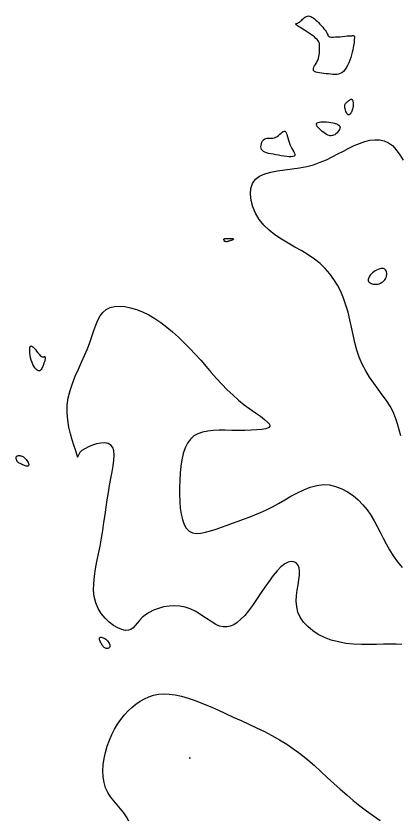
# Model space of a CAD drawing. Extents: x 3040093 to 3056816, y 408076 to 509144.
# Drawn here: x 3047434.1 to 3047484.7, y 436500.8 to 436606.6 of the extents above; entities that cross this region are included whole.
import ezdxf

# ---------------------------------------------------------------- set-up
doc = ezdxf.new("R2010")
doc.units = 0
doc.layers.add('V-CHAN-CONT-EL17', color=7, linetype='Continuous')

msp = doc.modelspace()

# ---------------------------------------------------------------- linework, layer by layer
at = {"layer": 'V-CHAN-CONT-EL17'}
for points in [[(3047470.96, 436605.52), (3047471, 436605.54), (3047471.05, 436605.58), (3047471.12, 436605.61), (3047471.21, 436605.65), (3047471.32, 436605.7), (3047471.43, 436605.76), (3047471.54, 436605.84), (3047471.65, 436605.93), (3047471.77, 436606.04), (3047471.88, 436606.15), (3047472, 436606.26), (3047472.12, 436606.37), (3047472.25, 436606.46), (3047472.38, 436606.53), (3047472.51, 436606.57), (3047472.65, 436606.58), (3047472.8, 436606.56), (3047472.95, 436606.51), (3047473.1, 436606.43), (3047473.27, 436606.32), (3047473.44, 436606.2), (3047473.61, 436606.05), (3047473.79, 436605.88), (3047473.98, 436605.7), (3047474.17, 436605.51), (3047474.36, 436605.3), (3047474.54, 436605.1), (3047474.7, 436604.9), (3047474.85, 436604.71), (3047474.98, 436604.53), (3047475.07, 436604.37), (3047475.14, 436604.23), (3047475.19, 436604.11), (3047475.23, 436604.02), (3047475.27, 436603.94), (3047475.33, 436603.88), (3047475.41, 436603.84), (3047475.53, 436603.81), (3047475.7, 436603.79), (3047475.92, 436603.8), (3047476.2, 436603.81), (3047476.5, 436603.83), (3047476.82, 436603.85), (3047477.15, 436603.88), (3047477.46, 436603.91), (3047477.75, 436603.94), (3047478.01, 436603.96), (3047478.21, 436603.98), (3047478.36, 436603.98), (3047478.48, 436603.99), (3047478.56, 436603.99), (3047478.62, 436603.98), (3047478.65, 436603.97), (3047478.67, 436603.96), (3047478.68, 436603.95), (3047478.69, 436603.94), (3047478.7, 436603.92), (3047478.7, 436603.9), (3047478.71, 436603.86), (3047478.71, 436603.81), (3047478.71, 436603.75), (3047478.71, 436603.66), (3047478.7, 436603.56), (3047478.7, 436603.43), (3047478.69, 436603.27), (3047478.67, 436603.09), (3047478.65, 436602.88), (3047478.61, 436602.65), (3047478.56, 436602.39), (3047478.5, 436602.1), (3047478.43, 436601.79), (3047478.34, 436601.45), (3047478.23, 436601.1), (3047478.1, 436600.74), (3047477.96, 436600.39), (3047477.81, 436600.05), (3047477.64, 436599.74), (3047477.46, 436599.47), (3047477.27, 436599.25), (3047477.06, 436599.08), (3047476.85, 436598.97), (3047476.63, 436598.9), (3047476.39, 436598.86), (3047476.14, 436598.85), (3047475.88, 436598.87), (3047475.6, 436598.9), (3047475.31, 436598.93), (3047475.01, 436598.96), (3047474.7, 436598.99), (3047474.39, 436599.02), (3047474.11, 436599.06), (3047473.85, 436599.11), (3047473.63, 436599.18), (3047473.46, 436599.26), (3047473.34, 436599.37), (3047473.3, 436599.49), (3047473.31, 436599.64), (3047473.37, 436599.81), (3047473.46, 436599.99), (3047473.57, 436600.18), (3047473.7, 436600.39), (3047473.81, 436600.6), (3047473.92, 436600.81), (3047473.99, 436601.03), (3047474.04, 436601.24), (3047474.08, 436601.46), (3047474.09, 436601.67), (3047474.1, 436601.86), (3047474.1, 436602.05), (3047474.1, 436602.23), (3047474.1, 436602.4), (3047474.11, 436602.54), (3047474.11, 436602.68), (3047474.12, 436602.81), (3047474.1, 436602.93), (3047474.07, 436603.05), (3047474.02, 436603.18), (3047473.93, 436603.32), (3047473.8, 436603.47), (3047473.63, 436603.63), (3047473.43, 436603.81), (3047473.19, 436603.99), (3047472.94, 436604.18), (3047472.68, 436604.36), (3047472.41, 436604.54), (3047472.15, 436604.71), (3047471.91, 436604.86), (3047471.7, 436604.99), (3047471.51, 436605.1), (3047471.35, 436605.2), (3047471.21, 436605.28), (3047471.1, 436605.35), (3047471.02, 436605.4), (3047470.98, 436605.45), (3047470.95, 436605.48)], [(3047477.93, 436595.37), (3047478, 436595.43), (3047478.07, 436595.48), (3047478.13, 436595.53), (3047478.19, 436595.57), (3047478.25, 436595.6), (3047478.31, 436595.61), (3047478.35, 436595.6), (3047478.4, 436595.57), (3047478.44, 436595.53), (3047478.47, 436595.47), (3047478.49, 436595.39), (3047478.51, 436595.31), (3047478.53, 436595.21), (3047478.54, 436595.11), (3047478.55, 436595.01), (3047478.55, 436594.91), (3047478.55, 436594.81), (3047478.54, 436594.7), (3047478.53, 436594.6), (3047478.51, 436594.49), (3047478.49, 436594.38), (3047478.46, 436594.26), (3047478.42, 436594.14), (3047478.37, 436594.02), (3047478.32, 436593.89), (3047478.26, 436593.78), (3047478.19, 436593.68), (3047478.12, 436593.6), (3047478.05, 436593.55), (3047477.97, 436593.53), (3047477.9, 436593.54), (3047477.81, 436593.61), (3047477.73, 436593.71), (3047477.66, 436593.84), (3047477.59, 436593.98), (3047477.53, 436594.15), (3047477.48, 436594.31), (3047477.45, 436594.47), (3047477.44, 436594.62), (3047477.44, 436594.75), (3047477.47, 436594.86), (3047477.51, 436594.96), (3047477.56, 436595.04), (3047477.63, 436595.11), (3047477.7, 436595.18), (3047477.77, 436595.24), (3047477.85, 436595.31)], [(3047474.67, 436591.18), (3047474.47, 436591.34), (3047474.28, 436591.5), (3047474.1, 436591.67), (3047473.95, 436591.84), (3047473.82, 436592.01), (3047473.74, 436592.16), (3047473.71, 436592.29), (3047473.73, 436592.4), (3047473.81, 436592.48), (3047473.94, 436592.54), (3047474.1, 436592.58), (3047474.3, 436592.61), (3047474.53, 436592.62), (3047474.78, 436592.61), (3047475.04, 436592.6), (3047475.32, 436592.58), (3047475.6, 436592.54), (3047475.86, 436592.49), (3047476.11, 436592.43), (3047476.34, 436592.36), (3047476.53, 436592.27), (3047476.68, 436592.17), (3047476.78, 436592.04), (3047476.82, 436591.9), (3047476.81, 436591.75), (3047476.76, 436591.6), (3047476.67, 436591.44), (3047476.55, 436591.28), (3047476.42, 436591.14), (3047476.27, 436591.01), (3047476.12, 436590.91), (3047475.97, 436590.83), (3047475.82, 436590.78), (3047475.67, 436590.76), (3047475.52, 436590.77), (3047475.37, 436590.8), (3047475.21, 436590.86), (3047475.04, 436590.94), (3047474.86, 436591.05)], [(3047467.03, 436590.41), (3047467.21, 436590.44), (3047467.39, 436590.46), (3047467.58, 436590.46), (3047467.77, 436590.46), (3047467.97, 436590.47), (3047468.17, 436590.5), (3047468.36, 436590.57), (3047468.54, 436590.67), (3047468.72, 436590.81), (3047468.89, 436590.96), (3047469.04, 436591.1), (3047469.19, 436591.23), (3047469.32, 436591.34), (3047469.44, 436591.39), (3047469.55, 436591.39), (3047469.64, 436591.31), (3047469.71, 436591.17), (3047469.78, 436590.98), (3047469.85, 436590.75), (3047469.92, 436590.48), (3047470, 436590.2), (3047470.09, 436589.91), (3047470.2, 436589.62), (3047470.33, 436589.35), (3047470.47, 436589.09), (3047470.6, 436588.85), (3047470.72, 436588.64), (3047470.81, 436588.45), (3047470.85, 436588.29), (3047470.84, 436588.16), (3047470.76, 436588.07), (3047470.6, 436588.02), (3047470.38, 436587.99), (3047470.1, 436588), (3047469.78, 436588.03), (3047469.43, 436588.08), (3047469.06, 436588.13), (3047468.69, 436588.2), (3047468.33, 436588.26), (3047467.99, 436588.32), (3047467.68, 436588.38), (3047467.4, 436588.44), (3047467.14, 436588.51), (3047466.92, 436588.6), (3047466.74, 436588.69), (3047466.59, 436588.81), (3047466.48, 436588.96), (3047466.42, 436589.12), (3047466.39, 436589.31), (3047466.4, 436589.51), (3047466.44, 436589.71), (3047466.52, 436589.9), (3047466.61, 436590.08), (3047466.73, 436590.23), (3047466.88, 436590.34)], [(3047461.52, 436577.14), (3047461.55, 436577.16), (3047461.58, 436577.18), (3047461.63, 436577.19), (3047461.69, 436577.2), (3047461.76, 436577.21), (3047461.84, 436577.21), (3047461.94, 436577.21), (3047462.06, 436577.22), (3047462.19, 436577.22), (3047462.32, 436577.21), (3047462.44, 436577.21), (3047462.56, 436577.2), (3047462.65, 436577.19), (3047462.72, 436577.17), (3047462.76, 436577.14), (3047462.75, 436577.11), (3047462.72, 436577.08), (3047462.66, 436577.04), (3047462.58, 436577), (3047462.48, 436576.96), (3047462.38, 436576.92), (3047462.28, 436576.88), (3047462.19, 436576.85), (3047462.12, 436576.83), (3047462.05, 436576.81), (3047462, 436576.8), (3047461.96, 436576.79), (3047461.92, 436576.78), (3047461.89, 436576.78), (3047461.87, 436576.78), (3047461.84, 436576.78), (3047461.82, 436576.78), (3047461.79, 436576.78), (3047461.77, 436576.79), (3047461.74, 436576.79), (3047461.72, 436576.79), (3047461.7, 436576.79), (3047461.68, 436576.79), (3047461.66, 436576.79), (3047461.65, 436576.79), (3047461.64, 436576.8), (3047461.63, 436576.8), (3047461.62, 436576.8), (3047461.61, 436576.81), (3047461.6, 436576.82), (3047461.59, 436576.84), (3047461.57, 436576.86), (3047461.56, 436576.89), (3047461.54, 436576.92), (3047461.53, 436576.95), (3047461.52, 436576.99), (3047461.51, 436577.02), (3047461.5, 436577.06), (3047461.5, 436577.09), (3047461.51, 436577.12)], [(3047481.78, 436571.19), (3047481.96, 436571.23), (3047482.14, 436571.3), (3047482.31, 436571.38), (3047482.46, 436571.48), (3047482.6, 436571.6), (3047482.72, 436571.74), (3047482.82, 436571.89), (3047482.9, 436572.07), (3047482.95, 436572.25), (3047482.97, 436572.44), (3047482.97, 436572.62), (3047482.95, 436572.79), (3047482.9, 436572.95), (3047482.81, 436573.08), (3047482.71, 436573.17), (3047482.57, 436573.23), (3047482.41, 436573.25), (3047482.24, 436573.24), (3047482.05, 436573.2), (3047481.85, 436573.13), (3047481.65, 436573.04), (3047481.46, 436572.94), (3047481.28, 436572.81), (3047481.1, 436572.67), (3047480.95, 436572.53), (3047480.81, 436572.37), (3047480.7, 436572.22), (3047480.62, 436572.06), (3047480.56, 436571.91), (3047480.54, 436571.77), (3047480.55, 436571.64), (3047480.59, 436571.52), (3047480.68, 436571.42), (3047480.79, 436571.33), (3047480.92, 436571.26), (3047481.07, 436571.21), (3047481.24, 436571.18), (3047481.42, 436571.16), (3047481.6, 436571.17)], [(3047436.18, 436562.99), (3047436.31, 436562.89), (3047436.46, 436562.74), (3047436.63, 436562.54), (3047436.79, 436562.33), (3047436.96, 436562.12), (3047437.12, 436561.92), (3047437.27, 436561.77), (3047437.39, 436561.66), (3047437.5, 436561.59), (3047437.6, 436561.57), (3047437.68, 436561.57), (3047437.74, 436561.58), (3047437.79, 436561.6), (3047437.83, 436561.61), (3047437.87, 436561.61), (3047437.89, 436561.59), (3047437.9, 436561.55), (3047437.91, 436561.49), (3047437.92, 436561.42), (3047437.92, 436561.34), (3047437.91, 436561.26), (3047437.9, 436561.19), (3047437.89, 436561.12), (3047437.88, 436561.06), (3047437.86, 436561), (3047437.84, 436560.95), (3047437.82, 436560.9), (3047437.8, 436560.84), (3047437.77, 436560.77), (3047437.74, 436560.68), (3047437.7, 436560.58), (3047437.66, 436560.45), (3047437.61, 436560.31), (3047437.55, 436560.17), (3047437.49, 436560.03), (3047437.41, 436559.91), (3047437.33, 436559.81), (3047437.23, 436559.74), (3047437.12, 436559.72), (3047437, 436559.75), (3047436.86, 436559.83), (3047436.73, 436559.96), (3047436.58, 436560.13), (3047436.45, 436560.33), (3047436.32, 436560.57), (3047436.2, 436560.84), (3047436.1, 436561.13), (3047436.01, 436561.44), (3047435.95, 436561.76), (3047435.9, 436562.07), (3047435.89, 436562.36), (3047435.89, 436562.62), (3047435.92, 436562.82), (3047435.98, 436562.96), (3047436.07, 436563.02)], [(3047434.16, 436547.97), (3047434.14, 436548.03), (3047434.12, 436548.09), (3047434.1, 436548.15), (3047434.09, 436548.22), (3047434.08, 436548.28), (3047434.09, 436548.34), (3047434.1, 436548.39), (3047434.14, 436548.43), (3047434.19, 436548.47), (3047434.25, 436548.5), (3047434.31, 436548.52), (3047434.39, 436548.53), (3047434.48, 436548.54), (3047434.57, 436548.53), (3047434.67, 436548.52), (3047434.76, 436548.49), (3047434.86, 436548.46), (3047434.96, 436548.42), (3047435.06, 436548.37), (3047435.15, 436548.3), (3047435.25, 436548.22), (3047435.34, 436548.13), (3047435.44, 436548.02), (3047435.52, 436547.9), (3047435.61, 436547.77), (3047435.68, 436547.64), (3047435.73, 436547.51), (3047435.76, 436547.39), (3047435.76, 436547.29), (3047435.73, 436547.21), (3047435.67, 436547.16), (3047435.57, 436547.15), (3047435.44, 436547.16), (3047435.29, 436547.2), (3047435.12, 436547.26), (3047434.95, 436547.33), (3047434.79, 436547.4), (3047434.63, 436547.48), (3047434.5, 436547.55), (3047434.4, 436547.61), (3047434.33, 436547.66), (3047434.28, 436547.71), (3047434.24, 436547.75), (3047434.22, 436547.79), (3047434.21, 436547.83), (3047434.19, 436547.87), (3047434.18, 436547.91)], [(3047446.46, 436523.27), (3047446.42, 436523.2), (3047446.36, 436523.14), (3047446.29, 436523.1), (3047446.21, 436523.07), (3047446.12, 436523.05), (3047446.04, 436523.06), (3047445.95, 436523.07), (3047445.87, 436523.1), (3047445.79, 436523.14), (3047445.72, 436523.2), (3047445.65, 436523.26), (3047445.58, 436523.34), (3047445.51, 436523.43), (3047445.45, 436523.53), (3047445.38, 436523.63), (3047445.31, 436523.75), (3047445.25, 436523.87), (3047445.19, 436523.99), (3047445.14, 436524.11), (3047445.1, 436524.22), (3047445.08, 436524.32), (3047445.08, 436524.41), (3047445.1, 436524.48), (3047445.16, 436524.52), (3047445.23, 436524.55), (3047445.33, 436524.55), (3047445.44, 436524.53), (3047445.56, 436524.5), (3047445.69, 436524.45), (3047445.81, 436524.37), (3047445.94, 436524.29), (3047446.05, 436524.18), (3047446.16, 436524.07), (3047446.25, 436523.95), (3047446.33, 436523.82), (3047446.4, 436523.7), (3047446.44, 436523.57), (3047446.47, 436523.46), (3047446.47, 436523.36)], [(3047456.99, 436508.58), (3047457, 436508.58), (3047457.01, 436508.59), (3047457.02, 436508.59), (3047457.03, 436508.59), (3047457.04, 436508.6), (3047457.04, 436508.6), (3047457.05, 436508.61), (3047457.05, 436508.62), (3047457.06, 436508.62), (3047457.05, 436508.63), (3047457.05, 436508.64), (3047457.05, 436508.64), (3047457.04, 436508.64), (3047457.04, 436508.65), (3047457.03, 436508.65), (3047457.02, 436508.65), (3047457.02, 436508.65), (3047457.01, 436508.65), (3047457, 436508.65), (3047456.99, 436508.65), (3047456.99, 436508.64), (3047456.98, 436508.64), (3047456.98, 436508.63), (3047456.97, 436508.62), (3047456.97, 436508.62), (3047456.97, 436508.61), (3047456.96, 436508.6), (3047456.97, 436508.6), (3047456.97, 436508.59), (3047456.97, 436508.59), (3047456.98, 436508.58)]]:
    msp.add_lwpolyline(points, close=True, dxfattribs=at)
for points in [[(3047484.86, 436551.14), (3047484.64, 436551.92), (3047484.41, 436552.72), (3047484.15, 436553.51), (3047483.82, 436554.3), (3047483.41, 436555.06), (3047482.93, 436555.82), (3047482.39, 436556.57), (3047481.83, 436557.33), (3047481.26, 436558.1), (3047480.71, 436558.9), (3047480.2, 436559.73), (3047479.74, 436560.6), (3047479.36, 436561.52), (3047479.05, 436562.48), (3047478.78, 436563.46), (3047478.55, 436564.47), (3047478.33, 436565.48), (3047478.11, 436566.48), (3047477.87, 436567.46), (3047477.6, 436568.41), (3047477.28, 436569.33), (3047476.92, 436570.2), (3047476.49, 436571.03), (3047476.01, 436571.81), (3047475.46, 436572.55), (3047474.86, 436573.24), (3047474.18, 436573.89), (3047473.44, 436574.49), (3047472.62, 436575.04), (3047471.76, 436575.57), (3047470.87, 436576.08), (3047469.97, 436576.59), (3047469.09, 436577.11), (3047468.24, 436577.67), (3047467.46, 436578.29), (3047466.76, 436578.97), (3047466.17, 436579.73), (3047465.69, 436580.54), (3047465.33, 436581.38), (3047465.1, 436582.22), (3047465.01, 436583.04), (3047465.07, 436583.79), (3047465.28, 436584.46), (3047465.66, 436585.02), (3047466.2, 436585.44), (3047466.89, 436585.75), (3047467.69, 436585.98), (3047468.57, 436586.14), (3047469.52, 436586.27), (3047470.5, 436586.38), (3047471.48, 436586.52), (3047472.43, 436586.7), (3047473.34, 436586.95), (3047474.2, 436587.26), (3047475.02, 436587.6), (3047475.8, 436587.98), (3047476.55, 436588.37), (3047477.28, 436588.75), (3047478, 436589.12), (3047478.7, 436589.47), (3047479.4, 436589.76), (3047480.08, 436590), (3047480.76, 436590.17), (3047481.41, 436590.25), (3047482.04, 436590.23), (3047482.65, 436590.1), (3047483.22, 436589.85), (3047483.75, 436589.46), (3047484.24, 436588.92), (3047484.7, 436588.27), (3047485.16, 436587.54)], [(3047484.95, 436523.6), (3047484.24, 436523.63), (3047483.43, 436523.64), (3047482.55, 436523.62), (3047481.61, 436523.6), (3047480.63, 436523.58), (3047479.63, 436523.59), (3047478.61, 436523.65), (3047477.6, 436523.75), (3047476.62, 436523.93), (3047475.67, 436524.19), (3047474.78, 436524.53), (3047473.95, 436524.94), (3047473.21, 436525.42), (3047472.55, 436525.96), (3047472, 436526.56), (3047471.57, 436527.2), (3047471.27, 436527.88), (3047471.1, 436528.59), (3047471.05, 436529.32), (3047471.08, 436530.05), (3047471.17, 436530.78), (3047471.29, 436531.48), (3047471.4, 436532.14), (3047471.48, 436532.75), (3047471.49, 436533.29), (3047471.42, 436533.74), (3047471.26, 436534.11), (3047471.03, 436534.37), (3047470.73, 436534.52), (3047470.38, 436534.56), (3047469.97, 436534.47), (3047469.52, 436534.24), (3047469.03, 436533.86), (3047468.52, 436533.34), (3047468, 436532.7), (3047467.46, 436531.96), (3047466.9, 436531.17), (3047466.35, 436530.35), (3047465.8, 436529.54), (3047465.27, 436528.76), (3047464.74, 436528.05), (3047464.24, 436527.44), (3047463.75, 436526.93), (3047463.27, 436526.52), (3047462.81, 436526.21), (3047462.34, 436526.01), (3047461.88, 436525.91), (3047461.41, 436525.92), (3047460.93, 436526.03), (3047460.44, 436526.24), (3047459.94, 436526.54), (3047459.41, 436526.89), (3047458.86, 436527.27), (3047458.29, 436527.65), (3047457.69, 436528.01), (3047457.06, 436528.31), (3047456.4, 436528.54), (3047455.7, 436528.68), (3047454.98, 436528.72), (3047454.26, 436528.67), (3047453.55, 436528.55), (3047452.87, 436528.37), (3047452.23, 436528.12), (3047451.65, 436527.84), (3047451.15, 436527.51), (3047450.73, 436527.15), (3047450.39, 436526.78), (3047450.08, 436526.42), (3047449.81, 436526.09), (3047449.54, 436525.81), (3047449.24, 436525.6), (3047448.91, 436525.47), (3047448.51, 436525.46), (3047448.04, 436525.56), (3047447.5, 436525.78), (3047446.94, 436526.11), (3047446.37, 436526.55), (3047445.82, 436527.07), (3047445.33, 436527.68), (3047444.91, 436528.36), (3047444.59, 436529.11), (3047444.4, 436529.92), (3047444.32, 436530.77), (3047444.34, 436531.67), (3047444.43, 436532.61), (3047444.57, 436533.58), (3047444.75, 436534.57), (3047444.96, 436535.58), (3047445.16, 436536.6), (3047445.34, 436537.63), (3047445.51, 436538.66), (3047445.67, 436539.69), (3047445.82, 436540.71), (3047445.97, 436541.71), (3047446.12, 436542.7), (3047446.27, 436543.67), (3047446.43, 436544.61), (3047446.59, 436545.52), (3047446.75, 436546.38), (3047446.89, 436547.19), (3047446.98, 436547.93), (3047447.02, 436548.59), (3047446.98, 436549.15), (3047446.84, 436549.6), (3047446.6, 436549.93), (3047446.24, 436550.12), (3047445.79, 436550.21), (3047445.26, 436550.19), (3047444.71, 436550.08), (3047444.15, 436549.92), (3047443.63, 436549.7), (3047443.16, 436549.45), (3047442.78, 436549.19), (3047442.52, 436548.93), (3047442.36, 436548.7), (3047442.27, 436548.51), (3047442.23, 436548.38), (3047442.21, 436548.33), (3047442.2, 436548.38), (3047442.16, 436548.55), (3047442.07, 436548.86), (3047441.91, 436549.32), (3047441.71, 436549.91), (3047441.48, 436550.62), (3047441.25, 436551.42), (3047441.05, 436552.3), (3047440.9, 436553.23), (3047440.82, 436554.2), (3047440.84, 436555.18), (3047440.98, 436556.16), (3047441.22, 436557.12), (3047441.53, 436558.08), (3047441.9, 436559.02), (3047442.31, 436559.95), (3047442.73, 436560.86), (3047443.13, 436561.75), (3047443.5, 436562.62), (3047443.82, 436563.47), (3047444.1, 436564.28), (3047444.36, 436565.05), (3047444.61, 436565.77), (3047444.88, 436566.41), (3047445.19, 436566.98), (3047445.55, 436567.45), (3047445.98, 436567.82), (3047446.49, 436568.08), (3047447.08, 436568.23), (3047447.74, 436568.27), (3047448.44, 436568.22), (3047449.2, 436568.07), (3047449.98, 436567.83), (3047450.78, 436567.51), (3047451.58, 436567.11), (3047452.38, 436566.64), (3047453.17, 436566.1), (3047453.96, 436565.51), (3047454.73, 436564.86), (3047455.5, 436564.17), (3047456.25, 436563.44), (3047456.99, 436562.69), (3047457.72, 436561.91), (3047458.44, 436561.12), (3047459.14, 436560.32), (3047459.84, 436559.53), (3047460.53, 436558.74), (3047461.24, 436557.98), (3047461.95, 436557.24), (3047462.68, 436556.54), (3047463.42, 436555.87), (3047464.19, 436555.26), (3047464.94, 436554.7), (3047465.66, 436554.19), (3047466.31, 436553.73), (3047466.86, 436553.32), (3047467.27, 436552.97), (3047467.52, 436552.67), (3047467.57, 436552.42), (3047467.41, 436552.23), (3047467.04, 436552.09), (3047466.52, 436551.98), (3047465.86, 436551.92), (3047465.1, 436551.88), (3047464.27, 436551.86), (3047463.4, 436551.86), (3047462.53, 436551.87), (3047461.68, 436551.88), (3047460.87, 436551.88), (3047460.09, 436551.85), (3047459.37, 436551.78), (3047458.69, 436551.65), (3047458.08, 436551.43), (3047457.54, 436551.13), (3047457.08, 436550.72), (3047456.69, 436550.19), (3047456.38, 436549.55), (3047456.13, 436548.81), (3047455.95, 436548), (3047455.82, 436547.14), (3047455.73, 436546.23), (3047455.68, 436545.29), (3047455.65, 436544.34), (3047455.65, 436543.4), (3047455.68, 436542.48), (3047455.75, 436541.61), (3047455.85, 436540.8), (3047456.02, 436540.08), (3047456.24, 436539.45), (3047456.53, 436538.94), (3047456.9, 436538.57), (3047457.34, 436538.35), (3047457.86, 436538.26), (3047458.44, 436538.29), (3047459.08, 436538.41), (3047459.75, 436538.59), (3047460.46, 436538.83), (3047461.18, 436539.1), (3047461.91, 436539.37), (3047462.64, 436539.63), (3047463.37, 436539.88), (3047464.1, 436540.14), (3047464.83, 436540.41), (3047465.58, 436540.7), (3047466.33, 436541.01), (3047467.1, 436541.37), (3047467.89, 436541.77), (3047468.7, 436542.22), (3047469.52, 436542.69), (3047470.35, 436543.17), (3047471.19, 436543.63), (3047472.04, 436544.04), (3047472.89, 436544.37), (3047473.74, 436544.6), (3047474.59, 436544.71), (3047475.42, 436544.66), (3047476.24, 436544.48), (3047477.04, 436544.17), (3047477.81, 436543.76), (3047478.53, 436543.26), (3047479.21, 436542.68), (3047479.83, 436542.04), (3047480.39, 436541.36), (3047480.88, 436540.66), (3047481.32, 436539.93), (3047481.72, 436539.18), (3047482.1, 436538.42), (3047482.49, 436537.65), (3047482.9, 436536.87), (3047483.34, 436536.08), (3047483.83, 436535.3), (3047484.4, 436534.53), (3047485.02, 436533.78)], [(3047448.98, 436500.26), (3047448.67, 436500.84), (3047448.29, 436501.39), (3047447.87, 436501.91), (3047447.42, 436502.42), (3047446.98, 436502.94), (3047446.56, 436503.48), (3047446.19, 436504.06), (3047445.89, 436504.69), (3047445.69, 436505.38), (3047445.57, 436506.12), (3047445.54, 436506.9), (3047445.58, 436507.72), (3047445.69, 436508.54), (3047445.87, 436509.36), (3047446.1, 436510.18), (3047446.39, 436510.96), (3047446.71, 436511.71), (3047447.08, 436512.42), (3047447.48, 436513.09), (3047447.91, 436513.71), (3047448.37, 436514.29), (3047448.86, 436514.82), (3047449.37, 436515.3), (3047449.9, 436515.73), (3047450.44, 436516.11), (3047451.01, 436516.43), (3047451.6, 436516.7), (3047452.21, 436516.89), (3047452.87, 436517.02), (3047453.56, 436517.08), (3047454.3, 436517.06), (3047455.08, 436516.96), (3047455.92, 436516.77), (3047456.8, 436516.51), (3047457.73, 436516.19), (3047458.68, 436515.81), (3047459.67, 436515.4), (3047460.68, 436514.95), (3047461.7, 436514.49), (3047462.73, 436514.02), (3047463.76, 436513.55), (3047464.8, 436513.08), (3047465.82, 436512.6), (3047466.84, 436512.1), (3047467.84, 436511.57), (3047468.83, 436511.02), (3047469.8, 436510.43), (3047470.74, 436509.79), (3047471.66, 436509.1), (3047472.55, 436508.38), (3047473.43, 436507.62), (3047474.29, 436506.84), (3047475.14, 436506.05), (3047475.99, 436505.26), (3047476.84, 436504.48), (3047477.7, 436503.73), (3047478.56, 436503.01), (3047479.44, 436502.31), (3047480.33, 436501.64), (3047481.22, 436500.99), (3047482.12, 436500.35)]]:
    msp.add_lwpolyline(points, dxfattribs=at)

doc.saveas('drawing.dxf')
